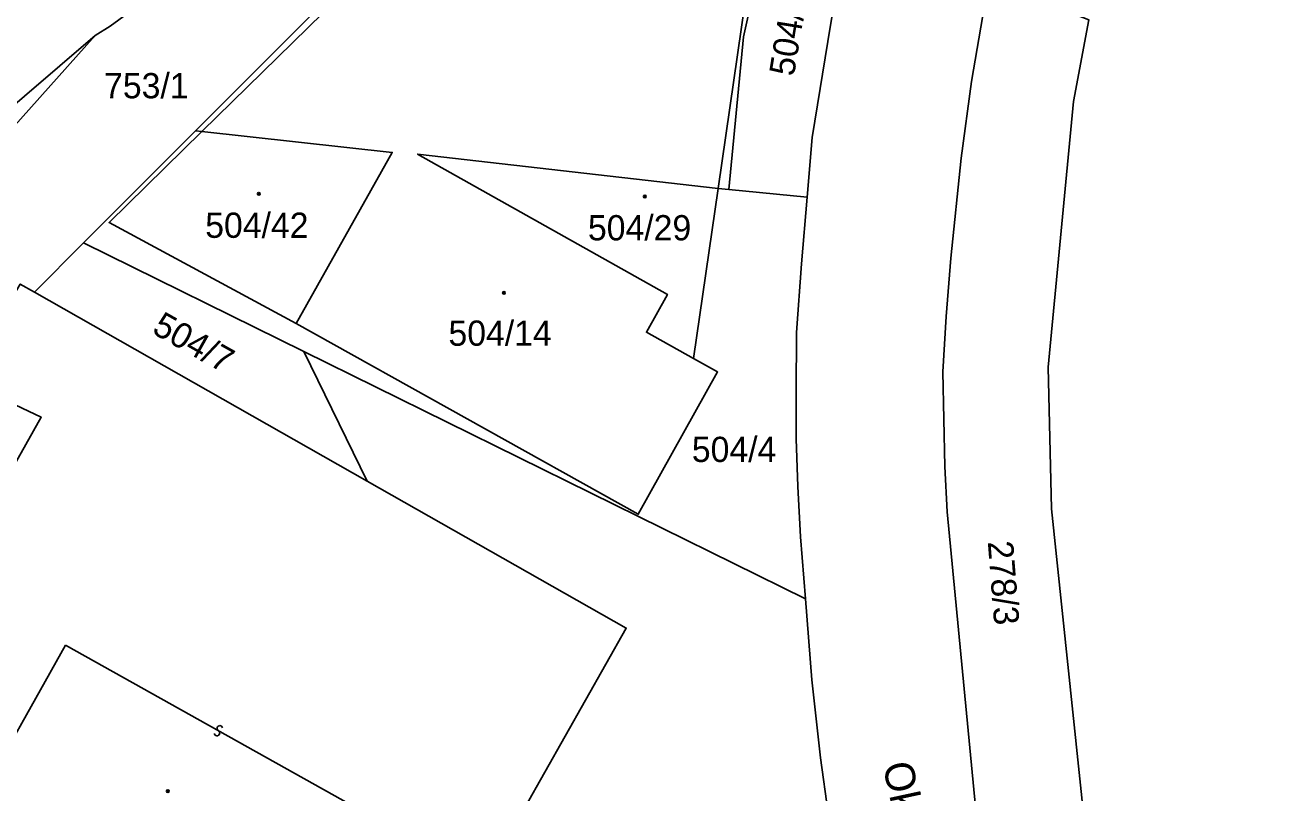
# Model space of a CAD drawing. Extents: x -598233 to -596890, y -1157848 to -1156431.
# Drawn here: x -597222.6 to -597137.7, y -1157195 to -1157143.3 of the extents above; entities that cross this region are included whole.
import ezdxf

# ---------------------------------------------------------------- set-up
doc = ezdxf.new("R2010")
doc.units = 0
for name, color, linetype in [('Level 1', 7, 'Continuous'), ('Level 11', 7, 'Continuous'), ('Level 13', 7, 'Continuous'), ('Level 3', 7, 'Continuous'), ('Level 4', 7, 'Continuous'), ('Level 5', 7, 'Continuous'), ('Level 60', 7, 'Continuous'), ('Vrstva 60', 7, 'Continuous')]:
    doc.layers.add(name, color=color, linetype=linetype)

msp = doc.modelspace()

# ---------------------------------------------------------------- linework, layer by layer
at = {"layer": 'Level 1'}
for points in [[(-597188.07, -1157122.72), (-597207.94, -1157136.83), (-597216.86, -1157143.37), (-597217.87, -1157144)], [(-597211.11, -1157150.41), (-597188.8, -1157128.06), (-597185.49, -1157124.73)], [(-597210.68, -1157150.46), (-597188.22, -1157128.44), (-597173.83, -1157134.11), (-597173.06, -1157134.41), (-597175.94, -1157154.29)], [(-597170.94, -1157130.36), (-597172.13, -1157134.65), (-597174.22, -1157144.07), (-597175.21, -1157154.37)], [(-597169.94, -1157154.87), (-597169.61, -1157150.87), (-597168.38, -1157143.3), (-597167.66, -1157139.03), (-597167.01, -1157136.05), (-597166.32, -1157133.32), (-597165.97, -1157132.28)], [(-597157.65, -1157140.33), (-597158.01, -1157142), (-597158.89, -1157147.09), (-597159.57, -1157152.26), (-597160.26, -1157159), (-597160.58, -1157162.91), (-597160.8, -1157166.64), (-597160.68, -1157173.02), (-597160.52, -1157176.07), (-597158.61, -1157195.95), (-597158.14, -1157198.91), (-597157.38, -1157202.99), (-597156.32, -1157207.84), (-597155.14, -1157212.6), (-597154.25, -1157215.93)], [(-597150.99, -1157142.93), (-597152.02, -1157148.44), (-597153.71, -1157166.34), (-597153.49, -1157175.87), (-597151.29, -1157196.85), (-597150.3, -1157202.63), (-597149.23, -1157207.31), (-597148.06, -1157212.17), (-597145.51, -1157220.26)], [(-597275.47, -1157192.13), (-597270.54, -1157189.33), (-597262.9, -1157185.59), (-597255.34, -1157178.1), (-597250.2, -1157176.09), (-597248.03, -1157172.63), (-597243.49, -1157168.28), (-597237.28, -1157164.54), (-597231.59, -1157157.2), (-597229.78, -1157154.2), (-597217.87, -1157144)], [(-597217.87, -1157144), (-597227.19, -1157154.44), (-597232.32, -1157163.2), (-597237.11, -1157169.07), (-597241.54, -1157171.63), (-597248.2, -1157179.9)], [(-597218.64, -1157157.96), (-597211.11, -1157150.41)], [(-597204.33, -1157163.4), (-597216.93, -1157156.59), (-597210.68, -1157150.46)], [(-597211.11, -1157150.41), (-597210.68, -1157150.46)], [(-597204.33, -1157163.4), (-597197.87, -1157151.86), (-597210.68, -1157150.46)], [(-597177.6, -1157165.74), (-597180.76, -1157163.98), (-597179.35, -1157161.43), (-597196.16, -1157151.98), (-597175.94, -1157154.29)], [(-597175.94, -1157154.29), (-597177.6, -1157165.74)], [(-597175.94, -1157154.29), (-597175.21, -1157154.37)], [(-597175.21, -1157154.37), (-597169.94, -1157154.87)], [(-597170.06, -1157181.94), (-597170.4, -1157177.77), (-597170.57, -1157174.38), (-597170.68, -1157171.16), (-597170.69, -1157168.06), (-597170.65, -1157163.99), (-597170.32, -1157159.37), (-597169.94, -1157154.87)], [(-597221.95, -1157161.29), (-597218.64, -1157157.96)], [(-597218.64, -1157157.96), (-597203.83, -1157165.27)], [(-597221.95, -1157161.29), (-597222.91, -1157160.74), (-597225.08, -1157164.43)], [(-597221.95, -1157161.29), (-597199.55, -1157174.01)], [(-597204.33, -1157163.4), (-597181.31, -1157176.24), (-597175.97, -1157166.65), (-597177.6, -1157165.74)], [(-597203.83, -1157165.27), (-597199.55, -1157174.01)], [(-597203.83, -1157165.27), (-597170.06, -1157181.94)], [(-597226.72, -1157167.22), (-597221.49, -1157169.71), (-597240.01, -1157202.68), (-597204.12, -1157222.88), (-597191.69, -1157200.87)], [(-597188.96, -1157196.03), (-597182.12, -1157183.91), (-597199.55, -1157174.01)], [(-597162.12, -1157224.79), (-597162.96, -1157221.86), (-597164.2, -1157217.41), (-597165.52, -1157212.23), (-597166.41, -1157208.43), (-597167.37, -1157203.91), (-597168.02, -1157200.1), (-597169.05, -1157192.65), (-597169.62, -1157187.4), (-597170.06, -1157181.94)]]:
    msp.add_lwpolyline(points, dxfattribs=at)
at = {"layer": 'Level 13'}
for centre, start, end in [((-597209.661, -1157190.98), 187.9103, 60.5003), ((-597209.478, -1157190.66), 8.12475, 240.22275)]:
    msp.add_arc(centre, 0.184, start, end, dxfattribs=at)
at = {"layer": 'Level 3'}
msp.add_lwpolyline([(-597219.87, -1157185.05), (-597199.28, -1157196.58), (-597205.59, -1157207.85), (-597226.18, -1157196.33), (-597219.87, -1157185.05)], dxfattribs=at)
at = {"layer": 'Level 5'}
for centre, radius in [((-597206.85, -1157154.65), 0.09), ((-597206.85, -1157154.65), 0.0521), ((-597180.87, -1157154.84), 0.09), ((-597180.87, -1157154.84), 0.0521), ((-597190.35, -1157161.33), 0.09), ((-597190.35, -1157161.33), 0.0521), ((-597212.98, -1157194.89), 0.09), ((-597212.98, -1157194.89), 0.0521)]:
    msp.add_circle(centre, radius, dxfattribs=at)
at = {"layer": 'Level 60'}
for points in [[(-597173.06, -1157134.41), (-597173.83, -1157134.11), (-597188.22, -1157128.44), (-597210.68, -1157150.46), (-597211.11, -1157150.41), (-597188.8, -1157128.06), (-597185.49, -1157124.73), (-597171.99, -1157129.96), (-597170.94, -1157130.36), (-597172.13, -1157134.65), (-597174.22, -1157144.07), (-597175.21, -1157154.37), (-597175.94, -1157154.29)], [(-597175.97, -1157166.65), (-597181.31, -1157176.24), (-597204.33, -1157163.4), (-597197.87, -1157151.86), (-597210.68, -1157150.46), (-597188.22, -1157128.44), (-597173.83, -1157134.11), (-597173.06, -1157134.41), (-597175.94, -1157154.29), (-597196.16, -1157151.98), (-597179.35, -1157161.43), (-597180.76, -1157163.98), (-597177.6, -1157165.74)], [(-597167.66, -1157139.03), (-597168.38, -1157143.3), (-597169.61, -1157150.87), (-597169.94, -1157154.87), (-597175.21, -1157154.37), (-597174.22, -1157144.07), (-597172.13, -1157134.65), (-597170.94, -1157130.36), (-597165.97, -1157132.28), (-597166.32, -1157133.32), (-597167.01, -1157136.05)], [(-597158.14, -1157198.91), (-597158.61, -1157195.95), (-597160.52, -1157176.07), (-597160.68, -1157173.02), (-597160.8, -1157166.64), (-597160.58, -1157162.91), (-597160.26, -1157159), (-597159.57, -1157152.26), (-597158.89, -1157147.09), (-597158.01, -1157142), (-597157.65, -1157140.33), (-597150.99, -1157142.93), (-597152.02, -1157148.44), (-597153.71, -1157166.34), (-597153.49, -1157175.87), (-597151.29, -1157196.85), (-597150.3, -1157202.63), (-597149.23, -1157207.31), (-597148.06, -1157212.17), (-597145.51, -1157220.26), (-597154.25, -1157215.93), (-597155.14, -1157212.6), (-597156.32, -1157207.84), (-597157.38, -1157202.99)], [(-597232.32, -1157163.2), (-597237.11, -1157169.07), (-597241.54, -1157171.63), (-597248.2, -1157179.9), (-597256.65, -1157185.46), (-597273.89, -1157191.83), (-597275.47, -1157192.13), (-597270.54, -1157189.33), (-597262.9, -1157185.59), (-597255.34, -1157178.1), (-597250.2, -1157176.09), (-597248.03, -1157172.63), (-597243.49, -1157168.28), (-597237.28, -1157164.54), (-597231.59, -1157157.2), (-597229.78, -1157154.2), (-597217.87, -1157144), (-597227.19, -1157154.44)], [(-597170.57, -1157174.38), (-597170.4, -1157177.77), (-597170.06, -1157181.94), (-597203.83, -1157165.27), (-597218.64, -1157157.96), (-597211.11, -1157150.41), (-597210.68, -1157150.46), (-597216.93, -1157156.59), (-597204.33, -1157163.4), (-597181.31, -1157176.24), (-597175.97, -1157166.65), (-597177.6, -1157165.74), (-597175.94, -1157154.29), (-597175.21, -1157154.37), (-597169.94, -1157154.87), (-597170.32, -1157159.37), (-597170.65, -1157163.99), (-597170.69, -1157168.06), (-597170.68, -1157171.16)], [(-597197.87, -1157151.86), (-597204.33, -1157163.4), (-597216.93, -1157156.59), (-597210.68, -1157150.46)], [(-597180.76, -1157163.98), (-597179.35, -1157161.43), (-597196.16, -1157151.98), (-597175.94, -1157154.29), (-597177.6, -1157165.74)], [(-597221.95, -1157161.29), (-597218.64, -1157157.96), (-597203.83, -1157165.27), (-597199.55, -1157174.01)], [(-597204.12, -1157222.88), (-597240.01, -1157202.68), (-597221.49, -1157169.71), (-597226.72, -1157167.22), (-597225.08, -1157164.43), (-597222.91, -1157160.74), (-597221.95, -1157161.29), (-597199.55, -1157174.01), (-597182.12, -1157183.91), (-597188.96, -1157196.03), (-597191.69, -1157200.87)], [(-597164.2, -1157217.41), (-597162.96, -1157221.86), (-597162.12, -1157224.79), (-597164.56, -1157223.47), (-597167.23, -1157214.7), (-597184.37, -1157205.01), (-597188.96, -1157196.03), (-597182.12, -1157183.91), (-597199.55, -1157174.01), (-597203.83, -1157165.27), (-597170.06, -1157181.94), (-597169.62, -1157187.4), (-597169.05, -1157192.65), (-597168.02, -1157200.1), (-597167.37, -1157203.91), (-597166.41, -1157208.43), (-597165.52, -1157212.23)]]:
    msp.add_lwpolyline(points, close=True, dxfattribs=at)
for points in [[(-597188.8, -1157128.06), (-597211.11, -1157150.41), (-597218.64, -1157157.96), (-597221.95, -1157161.29), (-597222.91, -1157160.74), (-597225.08, -1157164.43), (-597227.4, -1157166.76), (-597240.24, -1157179.86), (-597240.68, -1157180.11), (-597245.2, -1157177.46), (-597248.2, -1157179.9), (-597241.54, -1157171.63), (-597237.11, -1157169.07), (-597232.32, -1157163.2), (-597227.19, -1157154.44), (-597217.87, -1157144), (-597216.86, -1157143.37), (-597207.94, -1157136.83)], [(-597135.83, -1157247.7), (-597139.9, -1157237.8), (-597143.67, -1157226.54), (-597145.51, -1157220.26), (-597148.06, -1157212.17), (-597149.23, -1157207.31), (-597150.3, -1157202.63), (-597151.29, -1157196.85), (-597153.49, -1157175.87), (-597153.71, -1157166.34), (-597152.02, -1157148.44), (-597150.99, -1157142.93)], [(-597226.72, -1157167.22), (-597221.49, -1157169.71), (-597240.01, -1157202.68), (-597204.12, -1157222.88), (-597191.69, -1157200.87), (-597184.37, -1157205.01), (-597167.23, -1157214.7), (-597164.56, -1157223.47), (-597162.12, -1157224.79), (-597161.94, -1157225.4), (-597160.81, -1157229.28), (-597159.25, -1157234.11), (-597157.82, -1157238.32), (-597156.45, -1157242.3), (-597154.84, -1157246.75), (-597153.34, -1157250.68), (-597151.53, -1157255.2), (-597149.77, -1157259.6), (-597153.63, -1157257.49), (-597157.64, -1157256.78), (-597159.91, -1157256.18), (-597164.4, -1157254.09), (-597168.62, -1157251.61), (-597250.01, -1157205.68)]]:
    msp.add_lwpolyline(points, dxfattribs=at)
at = {"layer": 'Vrstva 60'}
for points in [[(-597281.27, -1157194.94), (-597275.47, -1157192.13), (-597270.54, -1157189.33), (-597262.9, -1157185.59), (-597255.34, -1157178.1), (-597250.2, -1157176.09), (-597248.03, -1157172.63), (-597243.49, -1157168.28), (-597237.28, -1157164.54), (-597231.59, -1157157.2), (-597229.78, -1157154.2), (-597217.87, -1157144), (-597216.86, -1157143.37), (-597207.94, -1157136.83)], [(-597167.66, -1157139.03), (-597168.38, -1157143.3), (-597169.61, -1157150.87), (-597169.94, -1157154.87), (-597170.32, -1157159.37), (-597170.65, -1157163.99), (-597170.69, -1157168.06), (-597170.68, -1157171.16), (-597170.57, -1157174.38), (-597170.4, -1157177.77), (-597170.06, -1157181.94), (-597169.62, -1157187.4), (-597169.05, -1157192.65), (-597168.02, -1157200.1)], [(-597158.61, -1157195.95), (-597160.52, -1157176.07), (-597160.68, -1157173.02), (-597160.8, -1157166.64), (-597160.58, -1157162.91), (-597160.26, -1157159), (-597159.57, -1157152.26), (-597158.89, -1157147.09), (-597158.01, -1157142)]]:
    msp.add_lwpolyline(points, dxfattribs=at)

# ---------------------------------------------------------------- texts
at = {"layer": 'Level 11'}
msp.add_text('Okružní', height=2, rotation=282.23213, dxfattribs=at).set_placement((-597164.862, -1157193.131))
at = {"layer": 'Level 4'}
for s, rotation, p in [('504/25', 80.70408, (-597170.835, -1157146.789)), ('504/7', 330.6933, (-597214.117, -1157164.003)), ('278/3', 274.45743, (-597157.786, -1157178.09))]:
    msp.add_text(s, height=1.7, rotation=rotation, dxfattribs=at).set_placement(p)
for s, p in [('753/1', (-597217.265, -1157148.22)), ('504/42', (-597210.457, -1157157.62)), ('504/29', (-597184.697, -1157157.79)), ('504/14', (-597194.085, -1157164.89)), ('504/4', (-597177.704, -1157172.72))]:
    msp.add_text(s, height=1.7, dxfattribs=at).set_placement(p)

doc.saveas('drawing.dxf')
